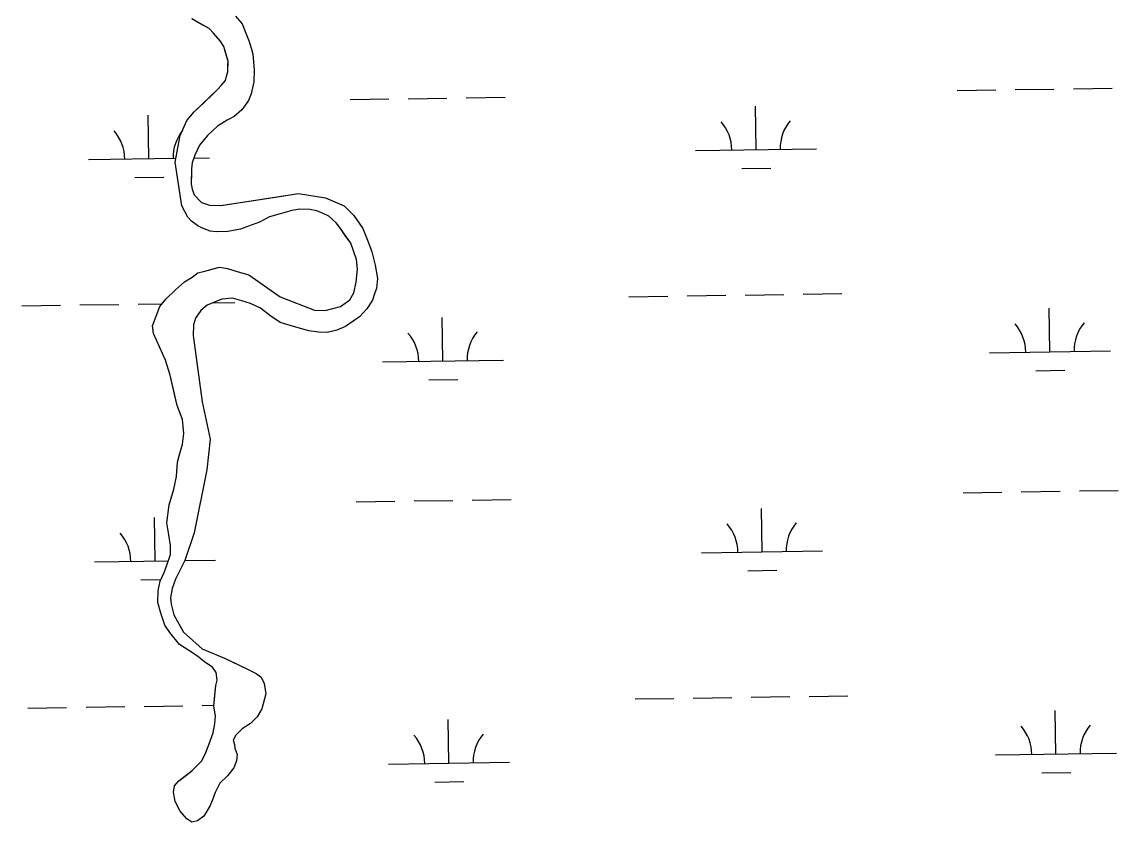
# Model space of a CAD drawing. Extents: x 3807117 to 3845308, y 337856 to 363736.
# Drawn here: x 3836075 to 3836981, y 348678 to 349340 of the extents above; entities that cross this region are included whole.
import ezdxf

# ---------------------------------------------------------------- set-up
doc = ezdxf.new("R2010")
doc.units = 0
doc.layers.add('V-TOPO-SHOR', color=7, linetype='Continuous')
doc.layers.add('V-WETL-SWMP', color=7, linetype='Continuous')

msp = doc.modelspace()

# ---------------------------------------------------------------- linework, layer by layer
at = {"layer": 'V-TOPO-SHOR'}
for points in [[(3836200.3, 348953.68), (3836202.62, 348964.02), (3836203.43, 348975.96), (3836204.59, 348981.13), (3836207.42, 348990.93), (3836208.67, 348999.74), (3836207.38, 349011.21), (3836202.98, 349022.75), (3836200.63, 349033.2), (3836197.34, 349047.83), (3836193.48, 349060.4), (3836183.6, 349082.47), (3836182.71, 349088.73), (3836188.81, 349104.7), (3836193.63, 349110.82), (3836201.61, 349118.43), (3836209.04, 349125.01), (3836215.38, 349129.02), (3836220.14, 349132.54), (3836225.89, 349133.97), (3836232.69, 349135.88), (3836237.93, 349137.32), (3836244.66, 349136.12), (3836253.43, 349133.31), (3836262.21, 349131.03), (3836288.28, 349112.73), (3836316.61, 349101.66), (3836325.44, 349101.45), (3836338, 349104.8), (3836345.93, 349110.33), (3836349.18, 349115.97), (3836350.95, 349124.76), (3836352.25, 349135.65), (3836351.39, 349143.47), (3836348.97, 349150.8), (3836346.52, 349157.09), (3836341.99, 349163.44), (3836337.97, 349169.25), (3836334.44, 349174.02), (3836328.33, 349179.36), (3836323.7, 349181.55), (3836318.56, 349183.75), (3836312.87, 349184.92), (3836304.56, 349185.12), (3836297.78, 349184.24), (3836288.35, 349181.35), (3836279.46, 349178.96), (3836271.04, 349174.48), (3836262.12, 349171.05), (3836255.3, 349168.62), (3836244.86, 349166.78), (3836235.5, 349166.49), (3836230.32, 349167.13), (3836224.13, 349169.36), (3836220.02, 349171.53), (3836214.92, 349175.29), (3836211.87, 349178.48), (3836206.9, 349187.96), (3836201.52, 349223.95), (3836205.68, 349246.21), (3836211.17, 349258.55), (3836217.06, 349265.69), (3836225.57, 349273.81), (3836231.95, 349279.89), (3836236.74, 349284.46), (3836239.41, 349287.51), (3836243.14, 349291.58), (3836243.75, 349295.21), (3836244.88, 349298.82), (3836245, 349304.01), (3836245.09, 349307.65), (3836243.65, 349312.88), (3836241.73, 349319.68), (3836238.73, 349324.43), (3836233.16, 349330.81), (3836229.61, 349334.53), (3836221.92, 349338.87), (3836215.25, 349342.67)], [(3836251.17, 349344.93), (3836256.73, 349338.56), (3836259.18, 349332.27), (3836262.62, 349323.87), (3836264.55, 349317.58), (3836265.49, 349313.4), (3836266.75, 349300.38), (3836266.51, 349290.51), (3836264.2, 349280.69), (3836261.99, 349275.02), (3836256.61, 349267.35), (3836250.23, 349261.78), (3836244.45, 349258.8), (3836236.53, 349253.79), (3836228.03, 349246.2), (3836221.6, 349238.03), (3836217.77, 349229.8), (3836215.54, 349223.62), (3836214.9, 349218.44), (3836214.82, 349215.32), (3836214.6, 349205.97), (3836215.54, 349201.79), (3836216.99, 349197.08), (3836223.08, 349190.69), (3836229.78, 349188.46), (3836239.13, 349188.23), (3836286.09, 349195.44), (3836303.31, 349198.15), (3836325.57, 349194.5), (3836341.01, 349187.89), (3836349.14, 349179.91), (3836356.68, 349169.33), (3836361.1, 349158.31), (3836364.02, 349149.92), (3836366.88, 349138.94), (3836368.7, 349127.98), (3836367.98, 349119.68)], [(3836367.98, 349119.68), (3836366.34, 349116.08), (3836364.63, 349109.88), (3836359.78, 349102.72), (3836353.91, 349096.1), (3836348.62, 349092.59), (3836342.28, 349088.06), (3836334.93, 349085.11), (3836327.09, 349083.22), (3836319.82, 349083.4), (3836312.05, 349084.62), (3836299.14, 349088.04), (3836288.3, 349091.42), (3836280.63, 349096.8), (3836271.95, 349103.24), (3836263.72, 349107.08), (3836256.5, 349109.33), (3836248.75, 349111.59), (3836239.89, 349110.76), (3836232.55, 349107.82), (3836227.82, 349105.85), (3836222.52, 349101.3), (3836218.21, 349095.16), (3836216.52, 349089.48), (3836216.31, 349080.65), (3836223.85, 349025.89), (3836230.39, 348995.07), (3836227.71, 348969.66), (3836217.11, 348917.41), (3836209.3, 348894.72), (3836201.66, 348879.31), (3836198.87, 348871.58), (3836197.65, 348863.81), (3836198.04, 348858.6), (3836200.43, 348849.71), (3836208.41, 348835.48), (3836223.68, 348821.61), (3836242.21, 348813.89), (3836251.46, 348809.51), (3836261.74, 348804.59), (3836268.42, 348801.31), (3836272.5, 348798.1), (3836274.98, 348792.84), (3836276.34, 348784.49), (3836272.93, 348772.1), (3836269.13, 348765.43), (3836263.8, 348759.84), (3836256.93, 348755.32), (3836251.62, 348750.25), (3836249.44, 348746.14), (3836250.39, 348742.48), (3836250.84, 348739.35), (3836252.79, 348734.11), (3836252.15, 348728.92), (3836249.94, 348723.26), (3836244.58, 348716.63), (3836238.2, 348710.54), (3836234.38, 348702.84), (3836232.15, 348696.65), (3836229.95, 348691.5), (3836225.08, 348683.3), (3836219.78, 348679.27), (3836215.08, 348678.34), (3836210.99, 348681.04), (3836205.42, 348687.41), (3836201.45, 348695.3), (3836200.08, 348703.13), (3836200.72, 348708.31), (3836204.45, 348712.38), (3836209.75, 348716.42), (3836215.57, 348720.95), (3836223.56, 348729.08), (3836226.84, 348735.76), (3836229.61, 348742.97), (3836232.95, 348752.25), (3836234.16, 348759.5), (3836234.84, 348766.24), (3836233.47, 348774.07), (3836234.21, 348783.41), (3836234.91, 348791.19), (3836236.06, 348795.84), (3836235.17, 348802.1), (3836232.15, 348806.33), (3836226.02, 348810.64), (3836219.89, 348815.46), (3836212.73, 348820.31), (3836205.05, 348825.17), (3836196.97, 348835.24), (3836192.95, 348841.05), (3836189.55, 348851.01), (3836187.16, 348859.9), (3836187.39, 348869.77), (3836189.14, 348877.53), (3836192.43, 348884.73), (3836194.65, 348890.91), (3836197.46, 348899.68), (3836197.63, 348906.96), (3836196.28, 348915.83), (3836194.44, 348925.75), (3836196.36, 348940.77), (3836200.3, 348953.68)]]:
    msp.add_lwpolyline(points, dxfattribs=at)
at = {"layer": 'V-WETL-SWMP'}
for p, q in [((3836229.61, 349334.53), (3836215.25, 349342.67)), ((3836251.17, 349344.93), (3836256.73, 349338.56)), ((3836233.16, 349330.81), (3836229.61, 349334.53)), ((3836256.73, 349338.56), (3836259.19, 349332.27)), ((3836238.73, 349324.44), (3836233.16, 349330.81)), ((3836241.73, 349319.68), (3836238.73, 349324.44)), ((3836259.19, 349332.27), (3836262.62, 349323.87)), ((3836262.62, 349323.87), (3836264.55, 349317.58)), ((3836245.09, 349307.65), (3836241.73, 349319.68)), ((3836264.55, 349317.58), (3836265.5, 349313.4)), ((3836244.88, 349298.82), (3836245.09, 349307.65)), ((3836265.5, 349313.4), (3836266.75, 349300.38)), ((3836243.75, 349295.21), (3836244.88, 349298.82)), ((3836266.75, 349300.38), (3836266.51, 349290.51)), ((3836236.74, 349284.46), (3836243.15, 349291.58)), ((3836243.15, 349291.58), (3836243.75, 349295.21)), ((3836266.51, 349290.51), (3836264.2, 349280.69)), ((3836217.06, 349265.69), (3836236.74, 349284.46)), ((3836264.2, 349280.69), (3836261.99, 349275.02)), ((3836847.96, 349283.36), (3836879.95, 349283.84)), ((3836895.95, 349284.08), (3836927.95, 349284.56)), ((3836943.94, 349284.8), (3836975.94, 349285.28)), ((3836261.99, 349275.02), (3836256.61, 349267.35)), ((3836346.1, 349275.84), (3836378.1, 349276.32)), ((3836394.1, 349276.56), (3836426.09, 349277.04)), ((3836442.09, 349277.28), (3836474.09, 349277.76)), ((3836681.61, 349234.43), (3836681.07, 349270.43)), ((3836179.75, 349226.92), (3836179.21, 349262.91)), ((3836211.17, 349258.55), (3836217.06, 349265.69)), ((3836250.24, 349261.78), (3836244.45, 349258.8)), ((3836256.61, 349267.35), (3836250.24, 349261.78)), ((3836205.68, 349246.21), (3836211.17, 349258.55)), ((3836236.53, 349253.79), (3836228.03, 349246.2)), ((3836244.45, 349258.8), (3836236.53, 349253.79)), ((3836201.51, 349223.95), (3836205.68, 349246.21)), ((3836228.03, 349246.2), (3836221.6, 349238.03)), ((3836221.6, 349238.03), (3836217.77, 349229.81)), ((3836631.61, 349233.68), (3836731.6, 349235.18)), ((3836129.76, 349226.17), (3836202.13, 349227.25)), ((3836206.9, 349187.96), (3836201.51, 349223.95)), ((3836217.77, 349229.81), (3836215.54, 349223.62)), ((3836216.93, 349227.47), (3836229.75, 349227.66)), ((3836214.9, 349218.44), (3836214.6, 349205.97)), ((3836215.54, 349223.62), (3836214.9, 349218.44)), ((3836669.84, 349218.82), (3836693.84, 349219.18)), ((3836167.99, 349211.31), (3836191.98, 349211.67)), ((3836214.6, 349205.97), (3836215.54, 349201.79)), ((3836215.54, 349201.79), (3836216.99, 349197.08)), ((3836216.99, 349197.08), (3836223.08, 349190.69)), ((3836239.13, 349188.23), (3836303.31, 349198.15)), ((3836303.31, 349198.15), (3836325.57, 349194.5)), ((3836211.87, 349178.48), (3836206.9, 349187.96)), ((3836223.08, 349190.69), (3836229.78, 349188.46)), ((3836229.78, 349188.46), (3836239.13, 349188.23)), ((3836325.57, 349194.5), (3836341.01, 349187.9)), ((3836341.01, 349187.9), (3836349.14, 349179.91)), ((3836279.46, 349178.96), (3836271.04, 349174.48)), ((3836288.35, 349181.35), (3836279.46, 349178.96)), ((3836297.78, 349184.24), (3836288.35, 349181.35)), ((3836304.56, 349185.12), (3836297.78, 349184.24)), ((3836312.87, 349184.92), (3836304.56, 349185.12)), ((3836318.56, 349183.75), (3836312.87, 349184.92)), ((3836323.71, 349181.55), (3836318.56, 349183.75)), ((3836328.33, 349179.36), (3836323.71, 349181.55)), ((3836334.44, 349174.02), (3836328.33, 349179.36)), ((3836349.14, 349179.91), (3836356.68, 349169.33)), ((3836214.92, 349175.29), (3836211.87, 349178.48)), ((3836220.02, 349171.53), (3836214.92, 349175.29)), ((3836224.13, 349169.36), (3836220.02, 349171.53)), ((3836262.12, 349171.05), (3836255.3, 349168.62)), ((3836271.04, 349174.48), (3836262.12, 349171.05)), ((3836337.97, 349169.25), (3836334.44, 349174.02)), ((3836230.32, 349167.13), (3836224.13, 349169.36)), ((3836235.5, 349166.49), (3836230.32, 349167.13)), ((3836244.86, 349166.78), (3836235.5, 349166.49)), ((3836255.3, 349168.62), (3836244.86, 349166.78)), ((3836346.52, 349157.1), (3836337.97, 349169.25)), ((3836356.68, 349169.33), (3836361.1, 349158.31)), ((3836348.97, 349150.8), (3836346.52, 349157.1)), ((3836361.1, 349158.31), (3836364.02, 349149.92)), ((3836351.39, 349143.46), (3836348.97, 349150.8)), ((3836352.25, 349135.65), (3836351.39, 349143.46)), ((3836364.02, 349149.92), (3836366.88, 349138.94)), ((3836220.14, 349132.54), (3836225.89, 349133.97)), ((3836225.89, 349133.97), (3836237.93, 349137.32)), ((3836237.93, 349137.32), (3836244.66, 349136.12)), ((3836244.66, 349136.12), (3836253.43, 349133.31)), ((3836253.43, 349133.31), (3836262.21, 349131.03)), ((3836350.95, 349124.76), (3836352.25, 349135.65)), ((3836366.88, 349138.94), (3836368.7, 349127.98)), ((3836201.61, 349118.43), (3836209.04, 349125.01)), ((3836209.04, 349125.01), (3836215.38, 349129.02)), ((3836215.38, 349129.02), (3836220.14, 349132.54)), ((3836262.21, 349131.03), (3836288.29, 349112.73)), ((3836349.18, 349115.97), (3836350.95, 349124.76)), ((3836368.7, 349127.98), (3836367.98, 349119.68)), ((3836193.63, 349110.82), (3836201.61, 349118.43)), ((3836345.93, 349110.33), (3836349.18, 349115.97)), ((3836366.34, 349116.08), (3836364.63, 349109.88)), ((3836367.98, 349119.68), (3836366.34, 349116.08)), ((3836720.56, 349114.93), (3836752.55, 349115.41)), ((3836122.72, 349105.98), (3836154.71, 349106.46)), ((3836170.71, 349106.7), (3836190.62, 349106.99)), ((3836188.81, 349104.7), (3836193.63, 349110.82)), ((3836239.9, 349110.76), (3836227.82, 349105.85)), ((3836232.16, 349107.62), (3836250.7, 349107.89)), ((3836248.75, 349111.59), (3836239.9, 349110.76)), ((3836256.5, 349109.33), (3836248.75, 349111.59)), ((3836263.72, 349107.08), (3836256.5, 349109.33)), ((3836271.95, 349103.24), (3836263.72, 349107.08)), ((3836288.29, 349112.73), (3836316.61, 349101.66)), ((3836338, 349104.8), (3836345.93, 349110.33)), ((3836364.63, 349109.88), (3836359.78, 349102.72)), ((3836576.57, 349112.78), (3836608.57, 349113.26)), ((3836624.57, 349113.49), (3836656.56, 349113.97)), ((3836672.56, 349114.21), (3836704.56, 349114.69)), ((3836074.72, 349105.26), (3836106.72, 349105.74)), ((3836182.71, 349088.73), (3836188.81, 349104.7)), ((3836222.52, 349101.3), (3836218.21, 349095.16)), ((3836227.82, 349105.85), (3836222.52, 349101.3)), ((3836280.63, 349096.8), (3836271.95, 349103.24)), ((3836316.61, 349101.66), (3836325.44, 349101.46)), ((3836325.44, 349101.46), (3836338, 349104.8)), ((3836359.78, 349102.72), (3836353.91, 349096.1)), ((3836924.61, 349067.24), (3836924.07, 349103.24)), ((3836183.6, 349082.47), (3836182.71, 349088.73)), ((3836216.52, 349089.48), (3836216.31, 349080.65)), ((3836218.21, 349095.16), (3836216.52, 349089.48)), ((3836288.3, 349091.42), (3836280.63, 349096.8)), ((3836299.14, 349088.04), (3836288.3, 349091.42)), ((3836312.05, 349084.62), (3836299.14, 349088.04)), ((3836342.28, 349088.06), (3836334.93, 349085.11)), ((3836348.63, 349092.59), (3836342.28, 349088.06)), ((3836353.91, 349096.1), (3836348.63, 349092.59)), ((3836422.76, 349059.72), (3836422.22, 349095.72)), ((3836193.48, 349060.4), (3836183.6, 349082.47)), ((3836216.31, 349080.65), (3836223.85, 349025.89)), ((3836319.82, 349083.4), (3836312.05, 349084.62)), ((3836327.09, 349083.22), (3836319.82, 349083.4)), ((3836334.93, 349085.11), (3836327.09, 349083.22)), ((3836874.61, 349066.49), (3836974.6, 349067.99)), ((3836197.34, 349047.83), (3836193.48, 349060.4)), ((3836372.76, 349058.97), (3836472.75, 349060.47)), ((3836912.84, 349051.63), (3836936.84, 349051.99)), ((3836202.98, 349022.75), (3836197.34, 349047.83)), ((3836410.99, 349044.11), (3836434.99, 349044.47)), ((3836223.85, 349025.89), (3836230.39, 348995.07)), ((3836207.38, 349011.21), (3836202.98, 349022.75)), ((3836208.67, 348999.74), (3836207.38, 349011.21)), ((3836207.42, 348990.93), (3836208.67, 348999.74)), ((3836204.59, 348981.13), (3836207.42, 348990.93)), ((3836230.39, 348995.07), (3836227.71, 348969.66)), ((3836203.43, 348975.95), (3836204.59, 348981.13)), ((3836202.62, 348964.02), (3836203.43, 348975.95)), ((3836200.3, 348953.68), (3836202.62, 348964.02)), ((3836227.71, 348969.66), (3836217.11, 348917.41)), ((3836196.36, 348940.77), (3836200.3, 348953.68)), ((3836948.93, 348952.16), (3836980.92, 348952.64)), ((3836351.09, 348943.2), (3836383.08, 348943.68)), ((3836399.08, 348943.92), (3836431.08, 348944.4)), ((3836447.08, 348944.64), (3836479.07, 348945.12)), ((3836852.94, 348950.72), (3836884.94, 348951.2)), ((3836900.93, 348951.44), (3836932.93, 348951.92)), ((3836194.44, 348925.75), (3836196.36, 348940.77)), ((3836686.59, 348901.8), (3836686.05, 348937.79)), ((3836184.74, 348894.28), (3836184.2, 348930.27)), ((3836196.28, 348915.83), (3836194.44, 348925.75)), ((3836197.63, 348906.96), (3836196.28, 348915.83)), ((3836217.11, 348917.41), (3836209.3, 348894.72)), ((3836197.46, 348899.68), (3836197.63, 348906.96)), ((3836194.65, 348890.91), (3836197.46, 348899.68)), ((3836636.59, 348901.05), (3836736.58, 348902.55)), ((3836134.74, 348893.53), (3836195.78, 348894.44)), ((3836192.43, 348884.73), (3836194.65, 348890.91)), ((3836209.3, 348894.72), (3836201.66, 348879.31)), ((3836209.26, 348894.64), (3836234.73, 348895.03)), ((3836189.14, 348877.53), (3836192.43, 348884.73)), ((3836674.82, 348886.19), (3836698.82, 348886.55)), ((3836172.97, 348878.67), (3836189.77, 348878.92)), ((3836187.39, 348869.77), (3836189.14, 348877.53)), ((3836198.87, 348871.58), (3836197.65, 348863.81)), ((3836201.66, 348879.31), (3836198.87, 348871.58)), ((3836187.16, 348859.9), (3836187.39, 348869.77)), ((3836197.65, 348863.81), (3836198.04, 348858.6)), ((3836189.55, 348851.01), (3836187.16, 348859.9)), ((3836198.04, 348858.6), (3836200.43, 348849.71)), ((3836192.95, 348841.05), (3836189.55, 348851.01)), ((3836200.43, 348849.71), (3836208.41, 348835.49)), ((3836196.97, 348835.24), (3836192.95, 348841.05)), ((3836205.05, 348825.17), (3836196.97, 348835.24)), ((3836208.41, 348835.49), (3836223.68, 348821.61)), ((3836212.73, 348820.31), (3836205.05, 348825.17)), ((3836219.89, 348815.46), (3836212.73, 348820.31)), ((3836223.68, 348821.61), (3836242.21, 348813.89)), ((3836226.02, 348810.64), (3836219.89, 348815.46)), ((3836232.15, 348806.33), (3836226.02, 348810.64)), ((3836242.21, 348813.89), (3836261.74, 348804.59)), ((3836235.17, 348802.1), (3836232.15, 348806.33)), ((3836236.06, 348795.84), (3836235.17, 348802.1)), ((3836261.74, 348804.59), (3836268.42, 348801.31)), ((3836268.42, 348801.31), (3836272.5, 348798.1)), ((3836272.5, 348798.1), (3836274.98, 348792.84)), ((3836233.47, 348774.07), (3836234.91, 348791.19)), ((3836234.91, 348791.19), (3836236.06, 348795.84)), ((3836274.98, 348792.84), (3836276.34, 348784.49)), ((3836276.34, 348784.49), (3836272.93, 348772.1)), ((3836581.56, 348780.14), (3836613.55, 348780.62)), ((3836629.55, 348780.86), (3836661.55, 348781.34)), ((3836677.55, 348781.58), (3836709.54, 348782.06)), ((3836725.54, 348782.3), (3836757.54, 348782.77)), ((3836079.7, 348772.62), (3836111.7, 348773.1)), ((3836127.7, 348773.34), (3836159.7, 348773.82)), ((3836175.69, 348774.06), (3836207.69, 348774.54)), ((3836223.69, 348774.78), (3836233.54, 348774.92)), ((3836234.84, 348766.24), (3836233.47, 348774.07)), ((3836272.93, 348772.1), (3836269.13, 348765.43)), ((3836234.16, 348759.5), (3836234.84, 348766.24)), ((3836269.13, 348765.43), (3836263.8, 348759.84)), ((3836427.74, 348727.09), (3836427.2, 348763.08)), ((3836929.59, 348734.6), (3836929.05, 348770.6)), ((3836232.95, 348752.25), (3836234.16, 348759.5)), ((3836256.93, 348755.32), (3836251.62, 348750.25)), ((3836263.8, 348759.84), (3836256.93, 348755.32)), ((3836229.61, 348742.97), (3836232.95, 348752.25)), ((3836251.62, 348750.25), (3836249.44, 348746.14)), ((3836249.44, 348746.14), (3836250.39, 348742.48)), ((3836223.56, 348729.08), (3836226.84, 348735.76)), ((3836226.84, 348735.76), (3836229.61, 348742.97)), ((3836250.39, 348742.48), (3836250.84, 348739.35)), ((3836250.84, 348739.35), (3836252.79, 348734.11)), ((3836879.6, 348733.86), (3836979.59, 348735.35)), ((3836215.57, 348720.96), (3836223.56, 348729.08)), ((3836252.15, 348728.92), (3836249.94, 348723.26)), ((3836252.79, 348734.11), (3836252.15, 348728.92)), ((3836377.75, 348726.34), (3836477.74, 348727.84)), ((3836204.45, 348712.38), (3836215.57, 348720.96)), ((3836244.58, 348716.63), (3836238.2, 348710.54)), ((3836249.94, 348723.26), (3836244.58, 348716.63)), ((3836917.83, 348719), (3836941.82, 348719.36)), ((3836200.08, 348703.13), (3836200.72, 348708.31)), ((3836200.72, 348708.31), (3836204.45, 348712.38)), ((3836238.2, 348710.54), (3836234.38, 348702.84)), ((3836415.97, 348711.48), (3836439.97, 348711.84)), ((3836201.45, 348695.3), (3836200.08, 348703.13)), ((3836234.38, 348702.84), (3836232.15, 348696.65)), ((3836205.42, 348687.41), (3836201.45, 348695.3)), ((3836229.95, 348691.5), (3836225.08, 348683.3)), ((3836232.15, 348696.65), (3836229.95, 348691.5)), ((3836210.99, 348681.04), (3836205.42, 348687.41)), ((3836215.08, 348678.34), (3836210.99, 348681.04)), ((3836225.08, 348683.3), (3836219.78, 348679.27)), ((3836219.78, 348679.27), (3836215.08, 348678.34))]:
    msp.add_line(p, q, dxfattribs=at)
for centre, start, end in [((3836626.36, 349234.08), 0.08653, 41.63019), ((3836736.84, 349235.74), 140.08653, 181.63019), ((3836124.51, 349226.56), 0.08653, 41.63019), ((3836234.98, 349228.22), 141.26721, 181.63019), ((3836869.37, 349066.89), 0.08653, 41.63019), ((3836979.84, 349068.54), 140.08653, 181.63019), ((3836367.51, 349059.37), 0.08653, 41.63019), ((3836477.99, 349061.03), 140.08653, 181.63019), ((3836631.35, 348901.44), 0.08653, 41.63019), ((3836741.82, 348903.1), 140.08653, 181.63019), ((3836129.49, 348893.92), 0.08653, 41.63019), ((3836874.35, 348734.25), 0.08653, 41.63019), ((3836984.82, 348735.91), 140.08653, 181.63019), ((3836372.5, 348726.73), 0.08653, 41.63019), ((3836482.97, 348728.39), 140.08653, 181.63019)]:
    msp.add_arc(centre, 35.25, start, end, dxfattribs=at)

doc.saveas('drawing.dxf')
